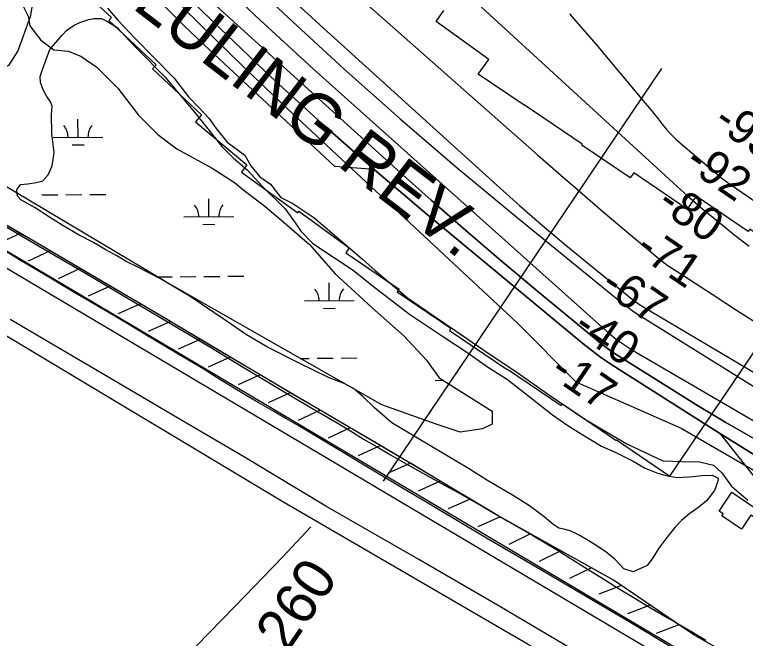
# Model space of a CAD drawing. Extents: x 3567028 to 3605064, y 510945 to 536587.
# Drawn here: x 3578560 to 3580028, y 526629 to 527882 of the extents above; entities that cross this region are included whole.
import ezdxf

# ---------------------------------------------------------------- set-up
doc = ezdxf.new("R2010")
doc.units = 0
for name, color, linetype in [('V-BLDG-OTLN', 7, 'Continuous'), ('V-FLOD-BASE', 7, 'Continuous'), ('V-LEVE-TOET', 7, 'Continuous'), ('V-RIVR-EDGE', 7, 'Continuous'), ('V-RIVR-RANG', 7, 'Continuous'), ('V-RIVR-RANG-IDEN', 7, 'Continuous'), ('V-ROAD-CNTR', 7, 'Continuous'), ('V-RRAP-FSHR', 7, 'Continuous'), ('V-RRAP-RVMT', 7, 'Continuous'), ('V-RRAP-RVMT-IDEN', 7, 'Continuous'), ('V-SITE-VEGE', 7, 'Continuous'), ('V-SURV-LINE', 7, 'Continuous'), ('V-TOPO-DPTH', 7, 'Continuous'), ('V-TOPO-MAJR', 7, 'Continuous'), ('V-TOPO-MINR', 7, 'Continuous'), ('V-TOPO-SHOR', 7, 'Continuous'), ('V-WETL-SWMP', 7, 'Continuous')]:
    doc.layers.add(name, color=color, linetype=linetype)

msp = doc.modelspace()

# ---------------------------------------------------------------- linework, layer by layer
at = {"layer": 'V-BLDG-OTLN'}
msp.add_lwpolyline([(3580000.2, 526922.9), (3580059.1, 526883.2), (3580049.8, 526869.3), (3580038.6, 526876.8), (3580019.9, 526849.1), (3579980.2, 526875.9), (3579982.8, 526879.8), (3579974.9, 526885.2)], close=True, dxfattribs=at)
at = {"layer": 'V-FLOD-BASE'}
msp.add_lwpolyline([(3579876.7, 526613.4), (3579794, 526662.5), (3579711.2, 526711.5), (3579628.5, 526760.4), (3579569.7, 526794.5), (3579511.1, 526828.9), (3579452.6, 526863.4), (3579394.2, 526898.2), (3579335.9, 526933.1), (3579132.8, 527055.3), (3579104.8, 527071.1), (3579077, 527087), (3579049.3, 527103.2), (3579021.7, 527119.6), (3578994.3, 527136.2), (3578966.9, 527153), (3578939.7, 527170), (3578886.6, 527201.7), (3578833.4, 527233.4), (3578780.2, 527265), (3578726.9, 527296.6), (3578674.3, 527327.5), (3578621.8, 527358.7), (3578569.4, 527390.1), (3578517.2, 527421.8)], dxfattribs=at)
at = {"layer": 'V-LEVE-TOET'}
for points in [[(3578539.6, 527457.9), (3578619.3, 527411.4), (3578698.9, 527364.7), (3578784.4, 527314.4), (3578869.8, 527263.9), (3578955.1, 527213.2), (3579005.3, 527182.5), (3579055.7, 527152.1), (3579106.2, 527121.9), (3579156.8, 527092), (3579207.6, 527062.3), (3579234.2, 527046), (3579260.9, 527029.9), (3579287.8, 527013.9), (3579314.7, 526998.2), (3579341.7, 526982.7), (3579368.9, 526967.4), (3579396.2, 526952.2), (3579423.5, 526937.3), (3579451, 526922.5), (3579501, 526893.9), (3579550.8, 526865.1), (3579600.6, 526836.1), (3579650.2, 526806.9), (3579681.1, 526787.2), (3579712, 526767.6), (3579743.1, 526748.2), (3579774.3, 526729), (3579805.6, 526710), (3579837, 526691.1), (3579874.2, 526669.6), (3579911.4, 526647.8), (3579948.5, 526625.9)], [(3580116.5, 526343), (3579991.6, 526421.2), (3579819.2, 526523.7), (3579680.2, 526606.8), (3579534.5, 526693.3), (3579371.5, 526787.9), (3579184.6, 526895.2), (3579021.7, 526993.1), (3578865.9, 527084.4), (3578731.1, 527164.2), (3578550.7, 527269.7)]]:
    msp.add_lwpolyline(points, dxfattribs=at)
at = {"layer": 'V-RIVR-EDGE'}
msp.add_lwpolyline([(3578746.4, 527895.1), (3578767.4, 527871.1), (3578801.5, 527834.9), (3578841, 527794.6), (3578880, 527754.9), (3578909.3, 527717), (3578931.4, 527694.1), (3578950, 527674.3), (3578964.9, 527653.8), (3578986.5, 527626.2), (3579022.4, 527600.3), (3579034.4, 527578.6), (3579052.4, 527556.4), (3579073.9, 527541.9), (3579094.3, 527514.8), (3579118.9, 527502.8), (3579160.8, 527474.5), (3579192.6, 527448), (3579258.5, 527391.4), (3579284.2, 527368.5), (3579348.9, 527313.7), (3579432.2, 527256.5), (3579514.9, 527199.8), (3579568.9, 527164.3), (3579630, 527120.9), (3579704.9, 527069.7), (3579789.4, 527020.3), (3579862, 526985.9), (3579899.8, 526984.6), (3579935.8, 526983.9), (3579963.4, 526977.2), (3579980.2, 526962.2), (3579999.9, 526935.1), (3580032.3, 526906.8)], dxfattribs=at)
at = {"layer": 'V-RIVR-RANG'}
msp.add_line((3579300.5, 526944.9), (3579859.8, 527773.8), dxfattribs=at)
at = {"layer": 'V-ROAD-CNTR'}
msp.add_lwpolyline([(3580788.2, 525782.1), (3580462.9, 526036.4), (3580289.2, 526162), (3580169.3, 526261.9), (3580060.2, 526334.7), (3579873.7, 526454.6), (3579591.6, 526617.3), (3579098.7, 526904), (3578578.5, 527215.4), (3578115.3, 527492.2), (3577829.6, 527660.1), (3577740.7, 527711.3), (3577658.9, 527759.1), (3577622.5, 527785.4), (3577582.8, 527822.2), (3577553, 527864.4), (3577527.7, 527919.3)], dxfattribs=at)
at = {"layer": 'V-RRAP-FSHR'}
for p, q in [((3578570.8, 527443), (3578526.5, 527422.6)), ((3578631.2, 527407.7), (3578586.8, 527387.3)), ((3578691.6, 527372.3), (3578647.2, 527351.9)), ((3578752, 527336.9), (3578707.6, 527316.5)), ((3578812.4, 527301.5), (3578768, 527281.1)), ((3578872.7, 527265.9), (3578828.1, 527245.9)), ((3578932.8, 527230.1), (3578888.3, 527210.1)), ((3578993, 527194.3), (3578948.5, 527174.3)), ((3579053.1, 527158.5), (3579008.6, 527138.5)), ((3579113.4, 527122.9), (3579069, 527102.6)), ((3579173.8, 527087.5), (3579129.4, 527067.1)), ((3579234.1, 527052.1), (3579189.7, 527031.7)), ((3579294.5, 527016.7), (3579250.1, 526996.3)), ((3579354.8, 526981.1), (3579310.2, 526961.1)), ((3579414.9, 526945.1), (3579370.3, 526925.2)), ((3579474.9, 526909.2), (3579430.4, 526889.3)), ((3579535, 526873.3), (3579490.4, 526853.3)), ((3579596.2, 526839.3), (3579552.3, 526818)), ((3579657.3, 526805.2), (3579613.4, 526783.9)), ((3579718.5, 526771.1), (3579674.5, 526749.8)), ((3579778.7, 526735.5), (3579733, 526718.3)), ((3579836.5, 526696), (3579790.8, 526678.8)), ((3579894.3, 526656.5), (3579848.6, 526639.3))]:
    msp.add_line(p, q, dxfattribs=at)
for points in [[(3580594.9, 526196.3), (3580475.3, 526284.4), (3580386.2, 526356.2), (3580336, 526390), (3580284.2, 526429.6), (3580184.4, 526485.1), (3580064.7, 526557.1), (3579923.9, 526636.3), (3579763, 526746.2), (3579532.4, 526874.8), (3579336, 526992.4), (3579087.5, 527138), (3578853.3, 527277.4), (3578590.1, 527431.8), (3578351.8, 527570.5), (3578141.7, 527701.4), (3577976.3, 527797.9), (3577818.9, 527885.6)], [(3578570.8, 527443), (3578510.3, 527478.2)], [(3578631.2, 527407.7), (3578590.1, 527431.8), (3578570.8, 527443)], [(3578691.6, 527372.3), (3578631.2, 527407.7)], [(3578752, 527336.9), (3578691.6, 527372.3)], [(3578812.4, 527301.5), (3578752, 527336.9)], [(3578872.7, 527265.9), (3578853.3, 527277.4), (3578812.4, 527301.5)], [(3578932.8, 527230.1), (3578872.7, 527265.9)], [(3578993, 527194.3), (3578932.8, 527230.1)], [(3579053.1, 527158.5), (3578993, 527194.3)], [(3579113.4, 527122.9), (3579087.5, 527138), (3579053.1, 527158.5)], [(3579173.8, 527087.5), (3579113.4, 527122.9)], [(3579234.1, 527052.1), (3579173.8, 527087.5)], [(3579294.5, 527016.7), (3579234.1, 527052.1)], [(3579354.8, 526981.1), (3579336, 526992.4), (3579294.5, 527016.7)], [(3579414.9, 526945.1), (3579354.8, 526981.1)], [(3579474.9, 526909.2), (3579414.9, 526945.1)], [(3579535.1, 526873.3), (3579532.4, 526874.8), (3579474.9, 526909.2)], [(3579657.3, 526805.2), (3579596.2, 526839.3), (3579535.1, 526873.3)], [(3579718.5, 526771.1), (3579657.3, 526805.2)], [(3579778.7, 526735.5), (3579763, 526746.2), (3579718.5, 526771.1)], [(3579836.5, 526696), (3579778.7, 526735.5)], [(3579953.6, 526619.5), (3579923.9, 526636.3), (3579894.3, 526656.5), (3579836.5, 526696)]]:
    msp.add_lwpolyline(points, dxfattribs=at)
at = {"layer": 'V-RRAP-RVMT'}
for points in [[(3578659.5, 527964.2), (3578754.4, 527876.4), (3578748.9, 527870.5), (3578844, 527781.5), (3578836.7, 527773.7), (3578935.3, 527681.2), (3578923.2, 527666.9), (3579025.9, 527580.3), (3579015.7, 527566.2), (3579128.8, 527484.4), (3579130.9, 527487.3), (3579232.1, 527414), (3579225.1, 527403.6), (3579332.1, 527330.9), (3579328.3, 527325.3), (3579436.1, 527252.2), (3579433.2, 527248), (3579549.2, 527169.2), (3579549.8, 527170.2), (3579657.7, 527096.9), (3579660, 527100.4), (3579767.6, 527027.3), (3579768.5, 527028.5), (3579875.9, 526955.5)], [(3579875.9, 526955.5), (3580157, 527369.7), (3580036.9, 527451.2), (3580033.6, 527446.4), (3579928.9, 527517.6), (3579910.9, 527491.3), (3579803.3, 527564.4), (3579796.3, 527554.2), (3579699.1, 527620.3), (3579700.1, 527621.8), (3579583.5, 527701), (3579583.2, 527700.4), (3579491, 527763), (3579512.3, 527792.4), (3579406.6, 527868.8), (3579422.2, 527890.5)]]:
    msp.add_lwpolyline(points, dxfattribs=at)
at = {"layer": 'V-SITE-VEGE'}
for points in [[(3578597.9, 527916.6), (3578591, 527877.7), (3578566.1, 527809.8), (3578547.2, 527779.9), (3578527.2, 527770.9), (3578474.3, 527800.7), (3578430.4, 527833.6), (3578381.4, 527888.5)], [(3579158.6, 527422.6), (3579239.7, 527369.2), (3579277, 527339.1), (3579353.1, 527280.9), (3579421, 527234.8), (3579468.1, 527204.5), (3579509.7, 527175), (3579549.9, 527149.1), (3579599.7, 527110.3), (3579640.5, 527078.7), (3579670.9, 527057.1), (3579698, 527040.5), (3579738.9, 527015.2), (3579767.4, 527002.8), (3579802.2, 526985.3), (3579826.5, 526971.6), (3579849.5, 526962), (3579867.6, 526956.8), (3579890, 526952.9), (3579914.5, 526953.9), (3579941.2, 526956.9), (3579960.9, 526957.2), (3579972.7, 526951.4), (3579972.6, 526945.1), (3579971.8, 526943), (3579965.9, 526926.3), (3579949.4, 526905.5), (3579934.5, 526893.2), (3579916, 526880.2), (3579899.6, 526866.5), (3579886, 526852), (3579869.6, 526832), (3579853.7, 526810.5), (3579841.5, 526791.1), (3579830.7, 526775.8), (3579802.4, 526763), (3579783.6, 526769), (3579767.1, 526787.5), (3579747.7, 526803.3), (3579726.2, 526817), (3579711.7, 526825.7), (3579693.6, 526836.5), (3579675.5, 526845.3), (3579663, 526849), (3579653.2, 526850.6), (3579640.7, 526858.5), (3579623.5, 526873.5), (3579593.7, 526895.8), (3579559.7, 526916.8), (3579509.8, 526946.4), (3579471.6, 526970.9), (3579372.4, 527029.5), (3579317.6, 527062.1), (3579282.4, 527092.2), (3579258.9, 527115), (3579240.3, 527131.5), (3579221.5, 527141.6), (3579191.6, 527152.7), (3579129.7, 527182.6), (3579067.9, 527214.5), (3579025.5, 527239.1), (3578984.7, 527267.2), (3578910.5, 527317.6), (3578853, 527351.6), (3578805.7, 527375.6), (3578783.5, 527386.6), (3578766.1, 527397.4), (3578741.8, 527410.4), (3578718.2, 527424.9), (3578689.7, 527439.4), (3578655, 527459.7), (3578630.1, 527475.6), (3578601, 527494.3), (3578572.5, 527510.3), (3578566.3, 527516.7), (3578565, 527521.6), (3578564.5, 527530.7), (3578571.7, 527541.1), (3578586.4, 527542.3), (3578603.3, 527544.8), (3578616.7, 527548.7), (3578627.4, 527560.5), (3578635.4, 527578.6), (3578639.4, 527605.1), (3578634.5, 527643.1), (3578633.8, 527681.7), (3578635.3, 527697.7), (3578631.9, 527706.9), (3578624.4, 527717.6), (3578616.9, 527731.1), (3578611.6, 527745.9), (3578611.1, 527757.9), (3578615.5, 527771.8), (3578630.3, 527812.3), (3578655.4, 527841.3), (3578664, 527850.3), (3578679.6, 527861.3), (3578691, 527866.7), (3578708.6, 527872.7), (3578719.2, 527874.6), (3578734.6, 527874.3)], [(3578734.6, 527874.3), (3578746.5, 527868.5), (3578765.9, 527856.2), (3578790, 527830.5), (3578807.3, 527812.6), (3578861.7, 527757.6), (3578924.3, 527682.7), (3578975.8, 527617.2), (3578998.6, 527595), (3579026.9, 527570.6), (3579058.6, 527536.3), (3579103.4, 527492), (3579121.9, 527466.4), (3579134.9, 527447.2), (3579158.6, 527422.6)]]:
    msp.add_lwpolyline(points, dxfattribs=at)
at = {"layer": 'V-SURV-LINE'}
for points in [[(3577743.2, 527881.7), (3580271.6, 526383.4)], [(3580256.3, 526357.6), (3577727.9, 527855.9)]]:
    msp.add_lwpolyline(points, dxfattribs=at)
at = {"layer": 'V-TOPO-DPTH'}
for points in [[(3578786, 528062.9), (3579327.8, 527571), (3579396.6, 527509.5), (3579466, 527448.5), (3579536.2, 527388.6), (3579607, 527329.3), (3579732.4, 527225.7), (3579741, 527218.9), (3579749.8, 527212.2), (3579758.8, 527205.9), (3579768, 527199.9), (3579868.3, 527136.5), (3579928.1, 527099.5), (3579988.4, 527063.3), (3580049.3, 527028.3)], [(3580049.3, 527028.3), (3579988.4, 527063.3), (3579928.1, 527099.5), (3579868.3, 527136.5), (3579768, 527199.9), (3579758.8, 527205.9), (3579749.8, 527212.2), (3579741, 527218.9), (3579732.4, 527225.7), (3579607, 527329.3), (3579536.2, 527388.6), (3579466, 527448.5), (3579396.6, 527509.5), (3579327.8, 527571), (3578786, 528062.9)], [(3578787.4, 528033.7), (3578972.4, 527854.3), (3579074, 527758.1), (3579176.9, 527663.6), (3579282.1, 527571.5)], [(3580099.3, 526964.5), (3579977.9, 527040.3), (3579774, 527169.2), (3579755.2, 527181.5), (3579736.9, 527194.3), (3579719, 527207.9), (3579701.4, 527221.8), (3579388.7, 527481), (3579282.1, 527571.5), (3579176.9, 527663.6), (3579074, 527758.1), (3578972.4, 527854.3), (3578787.4, 528033.7)], [(3578985.9, 527935.7), (3579042.9, 527880.9), (3579100.9, 527827), (3579159.5, 527773.7), (3579753.5, 527242.6), (3579759.1, 527237.8), (3579764.7, 527233.2), (3579770.6, 527228.7), (3579776.5, 527224.4), (3579782.6, 527220.3), (3579788.7, 527216.3), (3579794.9, 527212.4), (3579801.2, 527208.6), (3580766.5, 526645.9)], [(3578985.9, 527935.7), (3579042.9, 527880.9), (3579100.9, 527827), (3579159.5, 527773.7), (3579753.5, 527242.6), (3579759.1, 527237.8), (3579764.7, 527233.2), (3579770.6, 527228.7), (3579776.5, 527224.4), (3579782.6, 527220.3), (3579788.7, 527216.3), (3579794.9, 527212.4), (3579801.2, 527208.6), (3580766.5, 526645.9)], [(3579282.1, 527571.5), (3579202.9, 527577.1), (3578979.8, 527784.6), (3578939.7, 527822.3), (3578899.9, 527860.4), (3578860.5, 527899)], [(3579977.9, 527040.3), (3580099.3, 526964.5), (3580221.1, 526889.5), (3580343.7, 526815.8), (3580466.8, 526742.9), (3580705, 526603.5), (3580735.7, 526585.1), (3580766.2, 526566.4), (3580796.4, 526547.1), (3580826.3, 526527.4), (3581062.1, 526369.2), (3581204.2, 526275), (3581346.9, 526181.9), (3581490.6, 526090.3), (3581635, 525999.7)], [(3581864.5, 525838), (3581261, 526209.4), (3581175, 526262.9), (3581089.3, 526316.9), (3581004.2, 526371.8), (3580919.5, 526427.3), (3580783.1, 526517.5), (3580766.7, 526528.1), (3580750.3, 526538.6), (3580733.6, 526548.8), (3580716.8, 526558.7), (3580601.5, 526626.2), (3580526.8, 526669.4), (3580451.7, 526712), (3580376.2, 526753.8), (3580300.4, 526795), (3580076.9, 526914.8), (3579977.9, 527040.3)]]:
    msp.add_lwpolyline(points, dxfattribs=at)
at = {"layer": 'V-TOPO-MAJR'}
msp.add_lwpolyline([(3578851.7, 528119.2), (3579110.1, 527875.9), (3579221.2, 527773.5), (3579333.9, 527672.7), (3579448.7, 527574.5), (3579565, 527478), (3579775.8, 527307), (3579788, 527297.5), (3579800.4, 527288.3), (3579813.1, 527279.6), (3579826.1, 527271.1), (3580373.2, 526930.3)], dxfattribs=at)
at = {"layer": 'V-TOPO-MINR'}
for points in [[(3578915.2, 528215), (3579610.3, 527600.8), (3579652.5, 527563.8), (3579694.9, 527527), (3579737.5, 527490.5), (3579780.3, 527454.2), (3579854.2, 527392), (3579860.2, 527387), (3579866.4, 527382.3), (3579872.8, 527377.7), (3579879.3, 527373.4), (3579960.7, 527320.8), (3580008, 527290.2), (3580055.3, 527259.6)], [(3578786, 528062.9), (3579327.8, 527571), (3579396.6, 527509.5), (3579466, 527448.5), (3579536.2, 527388.6), (3579607, 527329.3), (3579732.4, 527225.7), (3579741, 527218.9), (3579749.8, 527212.2), (3579758.8, 527205.9), (3579768, 527199.9), (3579868.3, 527136.5), (3579928.1, 527099.5), (3579988.4, 527063.3), (3580049.3, 527028.3)], [(3578787.4, 528033.7), (3578972.4, 527854.3), (3579074, 527758.1), (3579176.9, 527663.6), (3579282.1, 527571.5), (3579388.7, 527481), (3579701.4, 527221.8), (3579719, 527207.9), (3579736.9, 527194.3), (3579755.2, 527181.5), (3579774, 527169.2), (3579977.9, 527040.3), (3580099.3, 526964.5)], [(3578985.9, 527935.7), (3579042.9, 527880.9), (3579100.9, 527827), (3579159.5, 527773.7), (3579753.5, 527242.6), (3579759.1, 527237.8), (3579764.7, 527233.2), (3579770.6, 527228.7), (3579776.5, 527224.4), (3579782.6, 527220.3), (3579788.7, 527216.3), (3579794.9, 527212.4), (3579801.2, 527208.6), (3580766.5, 526645.9)], [(3579482, 527911.6), (3579882.3, 527544.5), (3579912, 527517.9), (3579942.1, 527491.8), (3579972.8, 527466.5), (3580004, 527441.6), (3580035.6, 527417.3)], [(3578860.5, 527899), (3578899.9, 527860.4), (3578939.7, 527822.3), (3578979.8, 527784.6), (3579202.9, 527577.1)], [(3578896.7, 527897.4), (3578965.9, 527829.4), (3579035.5, 527761.9), (3579105.8, 527695.1), (3579176.6, 527628.7), (3579569.5, 527263.4)], [(3579133.3, 527897.8), (3579173.1, 527861.6), (3579528.4, 527539.9), (3579574.2, 527499.1), (3579620.4, 527458.8), (3579667.3, 527419.3), (3579714.6, 527380.3), (3579800.1, 527310.9), (3579805, 527307.1), (3579810.1, 527303.4), (3579815.3, 527299.9), (3579820.6, 527296.6), (3580084.7, 527140)], [(3579674.1, 527884.2), (3579731.4, 527818.1), (3579826.2, 527704.8), (3579835, 527694.3), (3579843.6, 527683.6), (3579852.2, 527672.9), (3579860.6, 527662.1), (3579869.3, 527651.6), (3579878.4, 527641.4), (3579888.2, 527631.9), (3579898.4, 527622.8), (3579975.4, 527557.8), (3579979.2, 527554.7), (3579983, 527551.7), (3579986.9, 527548.9), (3579990.8, 527546), (3580079.5, 527485)], [(3579569.5, 527263.4), (3579687.4, 527144.4), (3579898.8, 527051.5), (3580335, 526798.5), (3580441.5, 526738), (3580547.4, 526676.8), (3580710.9, 526581.1), (3580734.7, 526566.9), (3580758.3, 526552.5), (3580781.6, 526537.6), (3580804.7, 526522.5), (3580989.7, 526399.3), (3581105.6, 526322.9), (3581222, 526247.4), (3581339.2, 526173), (3581456.9, 526099.5), (3581875.2, 525841.1)]]:
    msp.add_lwpolyline(points, dxfattribs=at)
at = {"layer": 'V-TOPO-SHOR'}
msp.add_lwpolyline([(3579154.6, 526853.8), (3579097.6, 526792.6), (3579003, 526693.8), (3578897.7, 526586), (3578781.5, 526458.2), (3578683.3, 526355.2), (3578658.3, 526327), (3578570.1, 526235.7)], dxfattribs=at)
at = {"layer": 'V-WETL-SWMP'}
for p, q in [((3578561.3, 527930.7), (3578587, 527879.3)), ((3578587, 527879.3), (3578590.2, 527860)), ((3578590.2, 527860), (3578612.7, 527831.1)), ((3578612.7, 527831.1), (3578638.4, 527811.8)), ((3578638.4, 527811.8), (3578667.3, 527808.6)), ((3578667.3, 527808.6), (3578693, 527799)), ((3578693, 527799), (3578725.1, 527776.5)), ((3578725.1, 527776.5), (3578766.9, 527734.7)), ((3578766.9, 527734.7), (3578808.7, 527680.1)), ((3578687.1, 527636.1), (3578686.8, 527672.1)), ((3578808.7, 527680.1), (3578847.2, 527641.5)), ((3578637.1, 527635.7), (3578737.1, 527636.5)), ((3578847.2, 527641.5), (3578885.8, 527612.6)), ((3578675.2, 527620.6), (3578699.2, 527620.8)), ((3578885.8, 527612.6), (3578956.5, 527574.1)), ((3578956.5, 527574.1), (3579001.5, 527545.2)), ((3578863.3, 527345.9), (3578490.6, 527567.6)), ((3579001.5, 527545.2), (3579020.7, 527529.1)), ((3579020.7, 527529.1), (3579059.3, 527500.2)), ((3578614.7, 527520.1), (3578646.7, 527520.3)), ((3578662.7, 527520.5), (3578694.7, 527520.8)), ((3578710.7, 527520.9), (3578742.7, 527521.2)), ((3578949.9, 527476.5), (3578949.6, 527512.5)), ((3579059.3, 527500.2), (3579101.1, 527464.8)), ((3578899.9, 527476.1), (3578999.9, 527476.9)), ((3578938, 527460.9), (3578962, 527461.1)), ((3579101.1, 527464.8), (3579152.5, 527419.8)), ((3579152.5, 527419.8), (3579203.9, 527362)), ((3578847.2, 527355.5), (3578876.1, 527355.8)), ((3578892.1, 527355.9), (3578924.1, 527356.2)), ((3578940.1, 527356.3), (3578972.1, 527356.6)), ((3578988.1, 527356.7), (3579020.1, 527357)), ((3579203.9, 527362), (3579284.2, 527288.1)), ((3579297.1, 527098.5), (3578863.3, 527345.9)), ((3579191.8, 527307.7), (3579191.5, 527343.7)), ((3579141.8, 527307.3), (3579241.8, 527308.1)), ((3579179.9, 527292.2), (3579203.9, 527292.4)), ((3579284.2, 527288.1), (3579342, 527236.7)), ((3579342, 527236.7), (3579387, 527188.5)), ((3579133.6, 527191.8), (3579151.4, 527191.9)), ((3579167.4, 527192.1), (3579199.4, 527192.3)), ((3579215.4, 527192.5), (3579247.4, 527192.7)), ((3579387, 527188.5), (3579412.7, 527153.1)), ((3579404.6, 527147.6), (3579421.2, 527147.8)), ((3579412.7, 527153.1), (3579518.8, 527085.7)), ((3579442.7, 527132.5), (3579445.1, 527132.5)), ((3579406.3, 527060), (3579297.1, 527098.5)), ((3579518.8, 527085.7), (3579518.8, 527060)), ((3579454.5, 527043.9), (3579406.3, 527060)), ((3579518.8, 527060), (3579499.5, 527050.3)), ((3579499.5, 527050.3), (3579454.5, 527043.9))]:
    msp.add_line(p, q, dxfattribs=at)
for centre, start, end in [((3578631.9, 527636.1), 359.7115, 41.2552), ((3578742.3, 527637.1), 139.7115, 181.2552), ((3578894.6, 527476.5), 359.7115, 41.2552), ((3579005.1, 527477.4), 139.7115, 181.2552), ((3579136.5, 527307.7), 359.7115, 41.2552), ((3579247, 527308.6), 139.7115, 181.2552)]:
    msp.add_arc(centre, 35.2, start, end, dxfattribs=at)

# ---------------------------------------------------------------- texts
at = {"layer": 'V-RIVR-RANG'}
for s, p in [('-95', (3579959.9, 527659.4)), ('-92', (3579902.5, 527577.5)), ('-80', (3579846.7, 527494.5)), ('-71', (3579802.8, 527403.4)), ('-67', (3579733, 527329.9)), ('-40', (3579678.1, 527246.4)), ('-17', (3579631.4, 527157.2))]:
    msp.add_text(s, height=67, rotation=325.7424, dxfattribs=at).set_placement(p)
at = {"layer": 'V-RIVR-RANG-IDEN'}
msp.add_text('U-260', height=83, rotation=55.8473, dxfattribs=at).set_placement((3579041.5, 526501.5))
at = {"layer": 'V-RRAP-RVMT-IDEN'}
msp.add_text('LULING REV.', height=100, rotation=322.4674, dxfattribs=at).set_placement((3578793.4, 527896.9))

doc.saveas('drawing.dxf')
